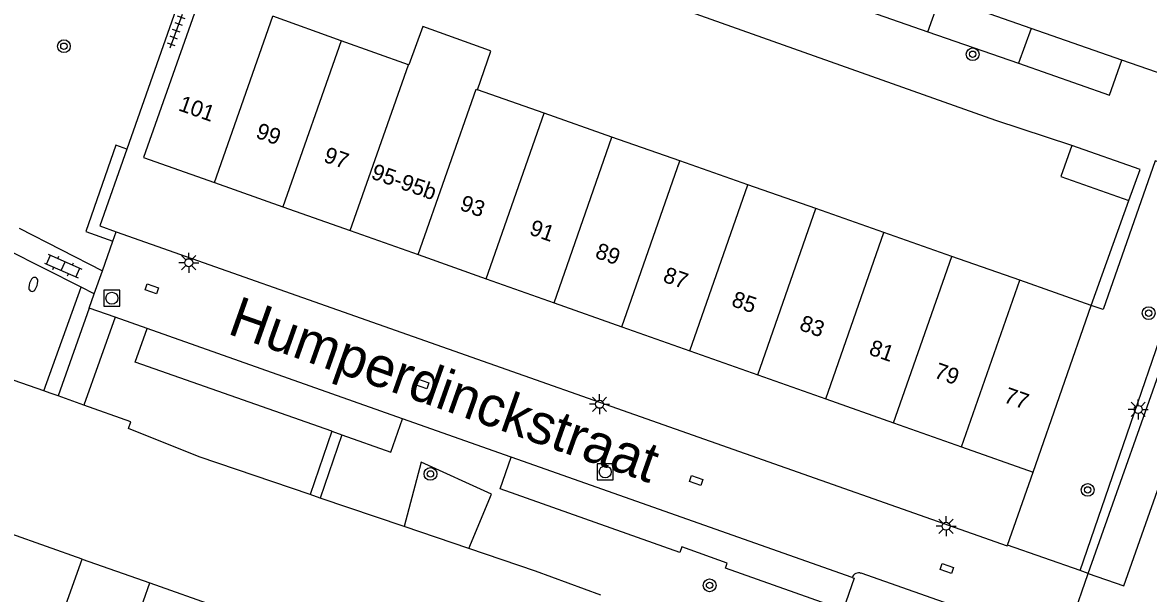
# Model space of a CAD drawing. Extents: x 132999 to 136000, y 398499 to 400501.
# Drawn here: x 133670.1 to 133740.5, y 399166.4 to 399202.1 of the extents above; entities that cross this region are included whole.
import ezdxf

# ---------------------------------------------------------------- set-up
doc = ezdxf.new("R2010")
doc.units = 0
for name, color, linetype in [('gg-afsc-erfafscheiding', 7, 'Continuous'), ('gg-afsc-muur', 7, 'Continuous'), ('gg-anno-huisnummerreeks BGT', 7, 'Continuous'), ('gg-anno-openbare ruimte label', 7, 'Continuous'), ('gg-bbg-bijgebouw', 7, 'Continuous'), ('gg-bbg-gedigitaliseerde bebouwing', 7, 'Continuous'), ('gg-bbg-hoofdgebouw', 7, 'Continuous'), ('gg-bbg-tussenscheiding', 7, 'Continuous'), ('gg-knt-verharding', 7, 'Continuous'), ('gg-knt-verharding nz', 7, 'Continuous'), ('gt-grn-groengrens', 7, 'Continuous'), ('gt-grn-weggrens', 7, 'Continuous'), ('gt-symb-boom', 7, 'Continuous'), ('gt-symb-brandkraan', 7, 'Continuous'), ('gt-symb-klinker verharding', 7, 'Continuous'), ('gt-symb-kolk center center', 7, 'Continuous'), ('gt-symb-lichtmast', 7, 'Continuous'), ('gt-symb-rioolschacht', 7, 'Continuous'), ('gt-symb-tegel verharding', 7, 'Continuous')]:
    doc.layers.add(name, color=color, linetype=linetype)

# ---------------------------------------------------------------- blocks, each defined once
blk = doc.blocks.new('gt0-BOOM')
at = {"layer": 'gt-symb-boom'}
for radius in [0.4, 0.2]:
    blk.add_circle((0, 0), radius, dxfattribs=at)
blk = doc.blocks.new('gt0-LMAST')
at = {"layer": 'gt-symb-lichtmast'}
for p, q in [((-0.182, 0.173), (-0.447, 0.438)), ((-0.005, 0.246), (-0.005, 0.621)), ((0.172, 0.173), (0.437, 0.438)), ((-0.255, -0.004), (-0.63, -0.004)), ((-0.182, -0.181), (-0.447, -0.446)), ((-0.005, -0.254), (-0.005, -0.629)), ((0.437, -0.446), (0.172, -0.181)), ((0.245, -0.004), (0.62, -0.004))]:
    blk.add_line(p, q, dxfattribs=at)
blk.add_circle((-0.005, -0.004), 0.25, dxfattribs=at)
blk = doc.blocks.new('gt0-KOLKCC')
at = {"layer": 'gt-symb-kolk center center'}
blk.add_lwpolyline([(-0.375, 0.2), (0.375, 0.2), (0.375, -0.2), (-0.375, -0.2)], close=True, dxfattribs=at)
blk = doc.blocks.new('gt0-RS')
at = {"layer": 'gt-symb-rioolschacht'}
blk.add_lwpolyline([(-0.5, -0.5), (0.5, -0.5), (0.5, 0.5), (-0.5, 0.5)], close=True, dxfattribs=at)
blk.add_circle((0, 0), 0.375, dxfattribs=at)
blk = doc.blocks.new('gt0-TEG1')
at = {"layer": 'gt-symb-tegel verharding'}
for p, q in [((-1.125, 0), (1.125, 0)), ((-0.9, -0.25), (-0.9, 0.25)), ((-0.45, -0.25), (-0.45, 0.25)), ((0, -0.25), (0, 0.25)), ((0.45, -0.25), (0.45, 0.25)), ((0.9, -0.25), (0.9, 0.25))]:
    blk.add_line(p, q, dxfattribs=at)
blk = doc.blocks.new('gt0-BR')
at = {"layer": 'gt-symb-brandkraan'}
for centre, radius, start, end in [((-0.244, 0), 0.206, 107.56694, 252.43307), ((0.599, -2.664), 3, 106.89205, 107.56694), ((0, -0.691), 0.938, 73.10799, 106.89205), ((-0.599, -2.664), 3, 72.43309, 73.10799), ((0.244, 0), 0.206, 287.56695, 72.43309), ((0.599, 2.664), 3, 252.43307, 253.10797), ((0, 0.691), 0.938, 253.10797, 286.89206), ((-0.599, 2.664), 3, 286.89206, 287.56695)]:
    blk.add_arc(centre, radius, start, end, dxfattribs=at)
blk = doc.blocks.new('gt0-KL1')
at = {"layer": 'gt-symb-klinker verharding'}
for p, q in [((-1.15, 0.3), (1.15, 0.3)), ((-1, -0.3), (-1, 0.3)), ((-0.5, 0.3), (-0.5, 0.45)), ((0, -0.3), (0, 0.3)), ((0.5, 0.3), (0.5, 0.45)), ((1, -0.3), (1, 0.3)), ((-1.15, -0.3), (1.15, -0.3)), ((-0.5, -0.45), (-0.5, -0.3)), ((0.5, -0.45), (0.5, -0.3))]:
    blk.add_line(p, q, dxfattribs=at)

msp = doc.modelspace()

# ---------------------------------------------------------------- linework, layer by layer
at = {"layer": 'gg-afsc-erfafscheiding'}
for p, q in [((133730.92, 399195.98), (133688.654, 399210.984)), ((133736.89, 399184.42), (133739.24, 399190.967)), ((133671.44, 399179.083), (133669.585, 399179.737)), ((133672.337, 399178.761), (133671.847, 399178.935)), ((133673.951, 399178.189), (133672.337, 399178.761)), ((133688.087, 399172.6), (133681.147, 399174.962)), ((133688.718, 399172.385), (133688.087, 399172.6)), ((133693.969, 399170.598), (133688.718, 399172.385)), ((133698.003, 399169.225), (133693.969, 399170.598)), ((133702.17, 399167.807), (133698.003, 399169.225))]:
    msp.add_line(p, q, dxfattribs=at)
msp.add_lwpolyline([(133681.147, 399174.962), (133676.73, 399176.725), (133676.879, 399177.15), (133673.951, 399178.189)], dxfattribs=at)
at = {"layer": 'gg-afsc-muur'}
for p, q in [((133735.684, 399194.41), (133730.92, 399195.98)), ((133706.256, 399166.315), (133702.17, 399167.807))]:
    msp.add_line(p, q, dxfattribs=at)
at = {"layer": 'gg-bbg-bijgebouw'}
for points in [[(133735.684, 399194.41), (133734.987, 399192.466), (133739.24, 399190.967)], [(133739.24, 399190.967), (133739.937, 399192.91), (133735.684, 399194.41)]]:
    msp.add_lwpolyline(points, dxfattribs=at)
at = {"layer": 'gg-bbg-gedigitaliseerde bebouwing'}
for p, q in [((133673.833, 399168.575), (133678.074, 399167.076)), ((133678.074, 399167.076), (133682.307, 399165.579))]:
    msp.add_line(p, q, dxfattribs=at)
msp.add_lwpolyline([(133673.833, 399168.575), (133669.38, 399170.15), (133666.542, 399171.119)], dxfattribs=at)
at = {"layer": 'gg-bbg-hoofdgebouw'}
for p, q in [((133690.022, 399200.956), (133685.747, 399202.483)), ((133694.221, 399199.456), (133690.022, 399200.956)), ((133702.699, 399196.432), (133698.536, 399197.894)), ((133706.945, 399194.94), (133702.699, 399196.432)), ((133711.189, 399193.449), (133706.945, 399194.94)), ((133715.435, 399191.957), (133711.189, 399193.449)), ((133682.113, 399192.089), (133686.382, 399190.58)), ((133719.681, 399190.466), (133715.435, 399191.957)), ((133686.382, 399190.58), (133690.596, 399189.09)), ((133723.926, 399188.975), (133719.681, 399190.466)), ((133690.596, 399189.09), (133694.839, 399187.59)), ((133728.173, 399187.483), (133723.926, 399188.975)), ((133694.839, 399187.59), (133699.082, 399186.09)), ((133732.417, 399185.992), (133728.173, 399187.483)), ((133699.082, 399186.09), (133703.325, 399184.59)), ((133736.89, 399184.42), (133732.417, 399185.992)), ((133703.325, 399184.59), (133707.567, 399183.09)), ((133733.25, 399174.01), (133736.89, 399184.42)), ((133707.567, 399183.09), (133711.809, 399181.59)), ((133711.809, 399181.59), (133716.052, 399180.09)), ((133716.052, 399180.09), (133720.295, 399178.59)), ((133720.295, 399178.59), (133724.538, 399177.09)), ((133724.538, 399177.09), (133728.781, 399175.59)), ((133728.781, 399175.59), (133733.25, 399174.01))]:
    msp.add_line(p, q, dxfattribs=at)
for points in [[(133681.33, 399204.06), (133677.67, 399193.66), (133682.113, 399192.089)], [(133699.298, 399200.339), (133695.122, 399201.853), (133694.25, 399199.446), (133694.221, 399199.456)], [(133698.536, 399197.894), (133699.382, 399200.309), (133699.298, 399200.339)]]:
    msp.add_lwpolyline(points, dxfattribs=at)
at = {"layer": 'gg-bbg-tussenscheiding'}
for p, q in [((133682.113, 399192.089), (133685.747, 399202.483)), ((133690.022, 399200.956), (133686.382, 399190.58)), ((133690.596, 399189.09), (133694.221, 399199.456)), ((133699.082, 399186.09), (133702.699, 399196.432)), ((133703.325, 399184.59), (133706.945, 399194.94)), ((133707.567, 399183.09), (133711.189, 399193.449)), ((133711.809, 399181.59), (133715.435, 399191.957)), ((133716.052, 399180.09), (133719.681, 399190.466)), ((133720.295, 399178.59), (133723.926, 399188.975)), ((133724.538, 399177.09), (133728.173, 399187.483)), ((133728.781, 399175.59), (133732.417, 399185.992)), ((133670.142, 399158.146), (133673.833, 399168.575)), ((133674.384, 399156.646), (133678.074, 399167.076))]:
    msp.add_line(p, q, dxfattribs=at)
msp.add_lwpolyline([(133694.839, 399187.59), (133698.453, 399197.923), (133698.536, 399197.894)], dxfattribs=at)
at = {"layer": 'gg-knt-verharding'}
for p, q in [((133682.695, 399211.432), (133676.626, 399194.187)), ((133726.686, 399201.515), (133727.457, 399203.717)), ((133733.139, 399201.727), (133727.457, 399203.717)), ((133733.139, 399201.727), (133732.35, 399199.545)), ((133738.8, 399199.745), (133733.139, 399201.727)), ((133747.006, 399196.871), (133738.8, 399199.745)), ((133736.699, 399167.677), (133747.006, 399196.871)), ((133669.902, 399189.248), (133675.108, 399186.588)), ((133675.761, 399188.442), (133675.965, 399189.021)), ((133673.788, 399185.553), (133669.15, 399187.898)), ((133675.108, 399186.588), (133675.761, 399188.442)), ((133674.599, 399185.143), (133675.108, 399186.588)), ((133674.599, 399185.143), (133673.788, 399185.553)), ((133674.286, 399184.255), (133674.599, 399185.143)), ((133675.901, 399183.685), (133674.286, 399184.255)), ((133677.896, 399182.98), (133675.901, 399183.685)), ((133693.859, 399177.341), (133677.896, 399182.98)), ((133700.653, 399174.941), (133693.859, 399177.341)), ((133689.432, 399176.555), (133688.087, 399172.6)), ((133690.061, 399176.333), (133688.718, 399172.385)), ((133721.945, 399167.42), (133700.653, 399174.941)), ((133736.186, 399167.856), (133731.653, 399169.442)), ((133731.981, 399164.369), (133722.52, 399167.68)), ((133736.699, 399167.677), (133736.186, 399167.856))]:
    msp.add_line(p, q, dxfattribs=at)
for points in [[(133717.08, 399207.351), (133716.285, 399205.148), (133726.686, 399201.515)], [(133732.35, 399199.545), (133738.034, 399197.558), (133738.8, 399199.745)], [(133675.965, 399189.021), (133731.64, 399169.408), (133731.653, 399169.442)], [(133689.432, 399176.555), (133677.155, 399180.882), (133677.896, 399182.98)], [(133690.061, 399176.333), (133693.122, 399175.254), (133693.859, 399177.341)], [(133721.945, 399167.42), (133722.081, 399167.372), (133721.383, 399165.394), (133714.027, 399168.001), (133714.132, 399168.324), (133711.298, 399169.327), (133711.189, 399168.985), (133699.952, 399172.954), (133700.653, 399174.941)]]:
    msp.add_lwpolyline(points, dxfattribs=at)
msp.add_arc((133722.359, 399167.27), 0.44, 68.58158, 160.08091, dxfattribs=at)
at = {"layer": 'gg-knt-verharding nz'}
msp.add_line((133689.432, 399176.555), (133690.061, 399176.333), dxfattribs=at)
msp.add_lwpolyline([(133736.699, 399167.677), (133738.925, 399166.899), (133749.223, 399196.098), (133747.006, 399196.871)], dxfattribs=at)
at = {"layer": 'gt-grn-groengrens'}
for p, q in [((133726.686, 399201.515), (133732.35, 399199.545)), ((133671.44, 399179.083), (133673.788, 399185.553)), ((133674.286, 399184.255), (133672.337, 399178.761)), ((133675.901, 399183.685), (133673.951, 399178.189)), ((133671.847, 399178.935), (133671.44, 399179.083)), ((133731.653, 399169.442), (133733.25, 399174.01))]:
    msp.add_line(p, q, dxfattribs=at)
for points in [[(133676.626, 399194.187), (133675.956, 399194.422), (133674.066, 399189.037), (133675.761, 399188.442)], [(133676.626, 399194.187), (133674.939, 399189.381), (133675.965, 399189.021)], [(133736.186, 399167.856), (133744.55, 399192.135), (133740.887, 399193.445), (133737.626, 399184.162), (133736.89, 399184.42)], [(133698.003, 399169.225), (133699.415, 399172.632), (133695.017, 399174.626), (133693.969, 399170.598)]]:
    msp.add_lwpolyline(points, dxfattribs=at)
at = {"layer": 'gt-grn-weggrens'}
msp.add_line((133735.146, 399163.239), (133736.699, 399167.677), dxfattribs=at)

# ---------------------------------------------------------------- block references
at = {"layer": 'gt-symb-boom', "rotation": 160.55043123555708}
msp.add_blockref('gt0-BOOM', (133672.703, 399200.613), dxfattribs=at)
at = {"layer": 'gt-symb-boom'}
for p in [(133729.477, 399200.112), (133740.477, 399183.936), (133695.603, 399173.891), (133736.664, 399172.892), (133713.043, 399166.927)]:
    msp.add_blockref('gt0-BOOM', p, dxfattribs=at)
at = {"layer": 'gt-symb-brandkraan', "rotation": -108.77911787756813}
msp.add_blockref('gt0-BR', (133670.792, 399185.735), dxfattribs=at)
at = {"layer": 'gt-symb-klinker verharding', "rotation": -23.898477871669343}
msp.add_blockref('gt0-KL1', (133672.653, 399186.873), dxfattribs=at)
at = {"layer": 'gt-symb-kolk center center'}
for p, rotation in [((133678.191, 399185.463), -19.371546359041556), ((133695.08, 399179.525), -19.43018742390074), ((133712.202, 399173.486), -19.363932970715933), ((133727.863, 399167.984), 160.63606702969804)]:
    msp.add_blockref('gt0-KOLKCC', p, dxfattribs=dict(at, rotation=rotation))
at = {"layer": 'gt-symb-lichtmast'}
for p in [(133680.504, 399187.093), (133706.175, 399178.243), (133739.826, 399177.927), (133727.821, 399170.623)]:
    msp.add_blockref('gt0-LMAST', p, dxfattribs=at)
at = {"layer": 'gt-symb-rioolschacht'}
for p in [(133675.7, 399184.867), (133706.523, 399174.017)]:
    msp.add_blockref('gt0-RS', p, dxfattribs=at)
at = {"layer": 'gt-symb-tegel verharding', "rotation": 69.67885475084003}
msp.add_blockref('gt0-TEG1', (133679.723, 399201.568), dxfattribs=at)

# ---------------------------------------------------------------- texts
at = {"layer": 'gg-anno-huisnummerreeks BGT'}
for s, rotation, p in [('101', 340.6, (133679.799, 399196.619)), ('99', 340.6, (133684.631, 399194.911)), ('97', 340.6, (133688.869, 399193.413)), ('95-95b', 340.5, (133691.834, 399192.366)), ('93', 340.6, (133697.378, 399190.404)), ('91', 340.6, (133701.722, 399188.869)), ('89', 340.6, (133705.83, 399187.416)), ('87', 340.6, (133710.068, 399185.918)), ('85', 340.6, (133714.348, 399184.404)), ('83', 340.6, (133718.591, 399182.904)), ('81', 340.6, (133722.935, 399181.369)), ('79', 340.6, (133727.008, 399179.929)), ('77', 340.6, (133731.361, 399178.39))]:
    msp.add_text(s, height=1, rotation=rotation, dxfattribs=at).set_placement(p)
at = {"layer": 'gg-anno-openbare ruimte label'}
msp.add_text('Humperdinckstraat', height=2.5, rotation=340.5, dxfattribs=at).set_placement((133682.847, 399182.676))

doc.saveas('drawing.dxf')
